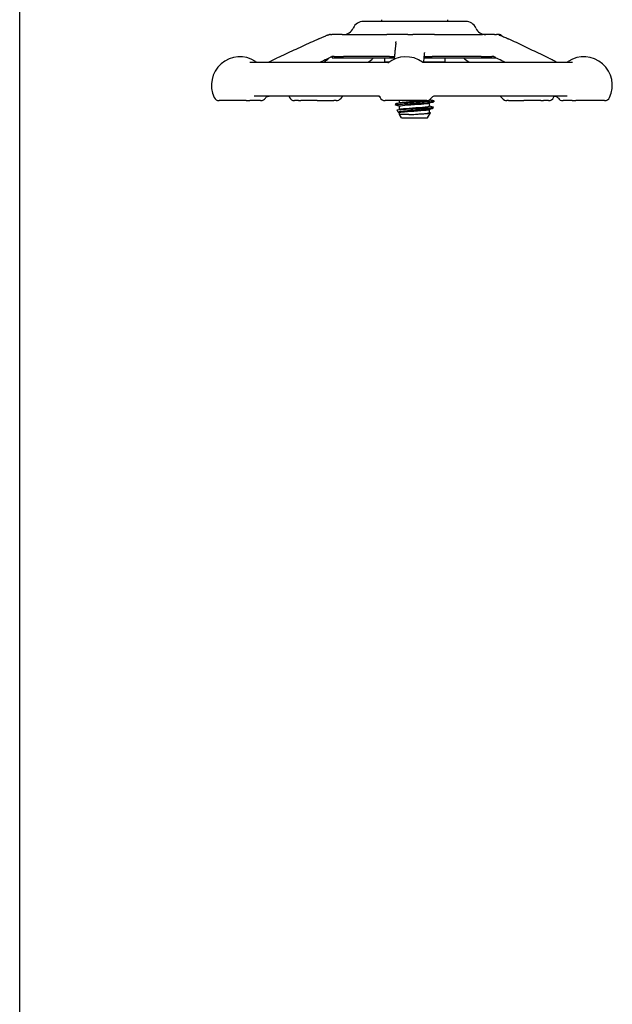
# Model space of a CAD drawing. Header units: inches. Extents: x 24 to 1128, y -74 to 748.
# Tile 516 of 557: x 656.54 to 663.29, y 564.79 to 576.01. Entities that reach past the tile are written whole.
import ezdxf

# ---------------------------------------------------------------- set-up
doc = ezdxf.new("R2010")
doc.units = ezdxf.units.IN
doc.header["$LTSCALE"] = 32
doc.header["$MEASUREMENT"] = 0
doc.layers.add('Visible (ANSI)', color=7, linetype='Continuous', lineweight=30)

msp = doc.modelspace()

# ---------------------------------------------------------------- linework, layer by layer
at = {"layer": 'Visible (ANSI)'}
for p, q in [((656.53905, 562.35132), (656.53905, 599.71141)), ((661.62238, 575.98741), (660.45575, 575.98741)), ((660.66405, 576.00741), (660.66405, 575.98741)), ((661.41405, 576.00741), (661.41405, 575.98741)), ((660.07982, 575.83741), (660.06897, 575.83741)), ((660.07982, 575.83741), (660.09526, 575.83741)), ((660.21291, 575.83741), (660.09526, 575.83741)), ((660.21291, 575.83741), (660.7242, 575.83741)), ((660.96256, 575.83741), (660.7242, 575.83741)), ((660.96256, 575.83741), (661.02119, 575.83741)), ((661.26492, 575.83741), (661.02119, 575.83741)), ((661.26492, 575.83741), (661.81307, 575.83741)), ((661.95101, 575.83741), (661.81307, 575.83741)), ((661.95101, 575.83741), (661.9718, 575.83741)), ((662.00479, 575.83741), (661.9718, 575.83741)), ((662.00479, 575.83741), (662.0078, 575.83741)), ((660.10155, 575.58725), (660.10155, 575.57179)), ((660.10155, 575.57179), (660.80745, 575.57179)), ((660.12117, 575.58741), (660.23003, 575.58741)), ((660.75195, 575.58741), (660.23003, 575.58741)), ((660.75195, 575.58741), (660.23003, 575.58741)), ((660.6953, 575.57179), (660.6953, 575.52391)), ((660.75084, 575.52391), (660.6953, 575.52391)), ((660.70981, 575.52241), (660.71269, 575.52391)), ((660.75195, 575.58741), (660.80914, 575.58741)), ((661.3828, 575.52391), (661.13998, 575.52391)), ((661.14514, 575.57179), (661.96768, 575.57179)), ((661.14681, 575.58741), (661.23956, 575.58741)), ((661.79911, 575.58741), (661.23956, 575.58741)), ((661.79911, 575.58741), (661.23956, 575.58741)), ((661.3639, 575.52391), (661.36102, 575.52241)), ((661.3828, 575.57179), (661.3828, 575.52391)), ((661.79911, 575.58741), (661.92042, 575.58741)), ((659.16055, 575.52241), (660.74124, 575.52241)), ((661.1453, 575.52241), (662.83995, 575.52241)), ((659.12046, 575.08491), (658.81209, 575.08491)), ((659.12046, 575.08491), (659.16282, 575.08491)), ((659.28178, 575.08491), (659.16282, 575.08491)), ((660.61293, 575.13741), (659.21128, 575.13741)), ((659.28178, 575.08491), (659.2872, 575.08491)), ((659.7148, 575.08491), (659.67078, 575.08491)), ((659.7148, 575.08491), (659.74341, 575.08491)), ((659.92869, 575.08491), (659.74341, 575.08491)), ((659.92869, 575.08491), (660.11775, 575.08491)), ((660.14661, 575.08491), (660.11775, 575.08491)), ((661.17755, 575.08491), (660.70322, 575.08491)), ((660.86905, 575.0611), (660.86905, 575.08491)), ((661.17755, 575.08491), (661.17763, 575.08491)), ((661.2578, 575.08402), (661.2578, 575.07217)), ((662.77798, 575.13741), (661.27527, 575.13741)), ((662.11008, 575.08491), (662.09113, 575.08491)), ((662.11008, 575.08491), (662.28643, 575.08491)), ((662.47706, 575.08491), (662.28643, 575.08491)), ((662.47706, 575.08491), (662.50891, 575.08491)), ((662.56696, 575.08491), (662.50891, 575.08491)), ((662.72952, 575.08491), (662.73127, 575.08491)), ((662.83477, 575.08491), (662.73127, 575.08491)), ((662.83477, 575.08491), (662.87538, 575.08491)), ((663.20504, 575.08491), (662.87538, 575.08491)), ((660.8203, 575.04695), (660.8203, 575.0351)), ((660.85404, 574.95223), (660.83986, 574.97787)), ((660.86905, 574.98696), (660.86905, 575.02249)), ((661.20905, 575.02249), (661.20905, 575.05802)), ((661.20905, 574.94835), (661.20905, 574.98388)), ((661.24798, 574.99549), (661.25617, 575.0103)), ((660.86905, 574.92508), (660.86905, 574.94835)), ((660.9727, 574.92508), (660.86905, 574.92508)), ((660.88988, 574.88741), (660.86905, 574.92508)), ((660.88988, 574.88741), (661.18822, 574.88741)), ((661.18822, 574.88741), (661.22031, 574.94544))]:
    msp.add_line(p, q, dxfattribs=at)
for centre, radius, start, end in [((660.45568, 575.86241), 0.125, 90, 156.421822), ((661.62242, 575.86241), 0.125, 23.578178, 90), ((660.22655, 575.96241), 0.125, 270, 336.421822), ((661.85155, 575.96241), 0.125, 203.578178, 270), ((662.0078, 575.80616), 0.03125, 30.661593, 90), ((659.04926, 575.25991), 0.325, 57.004115, 205.376934), ((659.26028, 575.58491), 0.0625, 237.004115, 270), ((659.90795, 575.25991), 0.325, 64.985169, 66.048721), ((660.94039, 575.25991), 0.325, 54.084412, 129.508636), ((662.75685, 575.58491), 0.0625, 270, 302.995885), ((662.96787, 575.25991), 0.325, 334.623066, 122.995885), ((658.81209, 575.14741), 0.0625, 205.376934, 270), ((659.28718, 575.14741), 0.0625, 270, 327.274302), ((659.90795, 575.25991), 0.325, 202.143221, 205.376934), ((659.67078, 575.14741), 0.0625, 205.376934, 270), ((660.14661, 575.14741), 0.0625, 270, 324.549457), ((660.24844, 575.07491), 0.0625, 90, 144.549457), ((660.94039, 575.25991), 0.325, 200.670713, 205.376934), ((660.70322, 575.14741), 0.0625, 205.376934, 270), ((661.17763, 575.14741), 0.0625, 270, 331.080836), ((661.9893, 575.07491), 0.0625, 35.450543, 90), ((662.09113, 575.14741), 0.0625, 215.450543, 270), ((662.56696, 575.14741), 0.0625, 270, 334.623066), ((662.32979, 575.25991), 0.325, 334.623066, 337.856402), ((662.72952, 575.14741), 0.0625, 214.46729, 270), ((663.20504, 575.14741), 0.0625, 270, 334.623066)]:
    msp.add_arc(centre, radius, start, end, dxfattribs=at)
for points, knots in [([(659.94816, 575.7897), (659.91645, 575.77513), (659.88475, 575.76055), (659.82134, 575.7314), (659.78964, 575.71682), (659.72625, 575.68765), (659.69455, 575.67306), (659.63116, 575.64389), (659.59946, 575.6293), (659.53608, 575.60011), (659.50438, 575.58552), (659.47269, 575.57092)], [0.42287225, 0.42287225, 0.42287225, 0.42287225, 0.6967656, 0.6967656, 0.97065896, 0.97065896, 1.24455231, 1.24455231, 1.51844567, 1.51844567, 1.79233902, 1.79233902, 1.79233902, 1.79233902]), ([(659.94816, 575.7897), (659.95946, 575.79489), (659.97091, 575.80012), (659.99482, 575.81075), (660.00744, 575.81623), (660.02425, 575.8232), (660.02887, 575.82508), (660.03769, 575.82852), (660.04188, 575.83009), (660.04765, 575.83205), (660.04949, 575.83264), (660.05236, 575.83349), (660.05333, 575.83377), (660.0549, 575.83419), (660.05544, 575.83433), (660.05659, 575.83463), (660.0572, 575.83478), (660.05814, 575.83501), (660.05846, 575.83509), (660.05907, 575.83523), (660.05938, 575.83531), (660.05993, 575.83543), (660.06017, 575.83549), (660.06081, 575.83564), (660.06111, 575.8357), (660.06179, 575.83586), (660.062, 575.83591), (660.06219, 575.83595), (660.06222, 575.83596), (660.06222, 575.83596)], [0, 0, 0, 0, 0.097641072, 0.097641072, 0.200146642, 0.200146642, 0.239300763, 0.239300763, 0.278646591, 0.278646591, 0.298148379, 0.298148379, 0.307905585, 0.307905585, 0.3127903, 0.3127903, 0.317711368, 0.317711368, 0.32016895, 0.32016895, 0.322641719, 0.322641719, 0.325111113, 0.325111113, 0.330090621, 0.330090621, 0.339961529, 0.339961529, 0.345501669, 0.345501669, 0.345501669, 0.345501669]), ([(660.05803, 575.83499), (660.0583, 575.8351), (660.05853, 575.8352), (660.05947, 575.83558), (660.05991, 575.83574), (660.06122, 575.8362), (660.06139, 575.83626), (660.0627, 575.83664), (660.06326, 575.83679), (660.06436, 575.83703), (660.06477, 575.8371), (660.06559, 575.83722), (660.06597, 575.83727), (660.06662, 575.83733), (660.06681, 575.83734), (660.06721, 575.83737), (660.06739, 575.83738), (660.06771, 575.83739), (660.06776, 575.83739), (660.06785, 575.8374), (660.0679, 575.8374), (660.06799, 575.8374), (660.06805, 575.8374), (660.06813, 575.8374), (660.06817, 575.83741), (660.06823, 575.83741), (660.06826, 575.83741), (660.06832, 575.83741), (660.06835, 575.83741), (660.06843, 575.83741), (660.06848, 575.83741), (660.0686, 575.83741), (660.06865, 575.83741), (660.06874, 575.83741), (660.06878, 575.83741), (660.06882, 575.83741), (660.06884, 575.83741), (660.06889, 575.83741), (660.06893, 575.83741), (660.06897, 575.83741)], [0.11779335, 0.11779335, 0.11779335, 0.11779335, 0.125396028, 0.125396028, 0.152672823, 0.152672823, 0.22590879, 0.22590879, 0.259837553, 0.259837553, 0.277093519, 0.277093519, 0.290038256, 0.290038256, 0.294893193, 0.294893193, 0.298545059, 0.298545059, 0.299175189, 0.299175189, 0.299644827, 0.299644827, 0.300118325, 0.300118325, 0.300354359, 0.300354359, 0.300591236, 0.300591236, 0.300827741, 0.300827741, 0.301305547, 0.301305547, 0.302258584, 0.302258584, 0.303198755, 0.303198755, 0.304136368, 0.304136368, 0.306750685, 0.306750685, 0.306750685, 0.306750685]), ([(660.82554, 575.73961), (660.82564, 575.74057), (660.82578, 575.7419), (660.8262, 575.74527), (660.82652, 575.7475), (660.82726, 575.75162), (660.82765, 575.75347), (660.82815, 575.75574), (660.82831, 575.75644), (660.82845, 575.7571), (660.82849, 575.75725), (660.8285, 575.75732), (660.8285, 575.75733), (660.8285, 575.75733)], [0, 0, 0, 0, 0.0188180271, 0.0188180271, 0.0424437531, 0.0424437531, 0.0633585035, 0.0633585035, 0.0765189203, 0.0765189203, 0.0837326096, 0.0837326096, 0.085554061, 0.085554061, 0.085554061, 0.085554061]), ([(662.00096, 575.83391), (662.00096, 575.83391), (662.00099, 575.8339), (662.00119, 575.83384), (662.00131, 575.83381), (662.00161, 575.83373), (662.00174, 575.83369), (662.00205, 575.83361), (662.00224, 575.83355), (662.00267, 575.83344), (662.00291, 575.83337), (662.00363, 575.83317), (662.00413, 575.83303), (662.00649, 575.83235), (662.00818, 575.83184), (662.01325, 575.83022), (662.01667, 575.82902), (662.02738, 575.82508), (662.03498, 575.82202), (662.0502, 575.81567), (662.05798, 575.8123), (662.08013, 575.80247), (662.09418, 575.79589), (662.1079, 575.78938)], [0.550231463, 0.550231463, 0.550231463, 0.550231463, 0.555732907, 0.555732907, 0.55952642, 0.55952642, 0.561423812, 0.561423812, 0.563337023, 0.563337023, 0.565252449, 0.565252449, 0.569117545, 0.569117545, 0.584439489, 0.584439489, 0.614643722, 0.614643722, 0.676078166, 0.676078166, 0.740399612, 0.740399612, 0.862737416, 0.862737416, 0.862737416, 0.862737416]), ([(662.5688, 575.5706), (662.53808, 575.5852), (662.50735, 575.59979), (662.44591, 575.62898), (662.41519, 575.64357), (662.35374, 575.67275), (662.32301, 575.68733), (662.26156, 575.7165), (662.23083, 575.73108), (662.16937, 575.76024), (662.13863, 575.77481), (662.1079, 575.78938)], [0.96010468, 0.96010468, 0.96010468, 0.96010468, 1.23399804, 1.23399804, 1.5078914, 1.5078914, 1.78178476, 1.78178476, 2.05567812, 2.05567812, 2.32957148, 2.32957148, 2.32957148, 2.32957148]), ([(660.82554, 575.73961), (660.82396, 575.72504), (660.82239, 575.71047), (660.81925, 575.68132), (660.81768, 575.66674), (660.81453, 575.63757), (660.81296, 575.62298), (660.80982, 575.59381), (660.80825, 575.57922), (660.80636, 575.56165), (660.80604, 575.55867), (660.80572, 575.5557)], [0.73329616, 0.73329616, 0.73329616, 0.73329616, 1.00718952, 1.00718952, 1.28108287, 1.28108287, 1.55497623, 1.55497623, 1.82886959, 1.82886959, 1.88472412, 1.88472412, 1.88472412, 1.88472412]), ([(659.35232, 575.52241), (659.35259, 575.52241), (659.35286, 575.52241), (659.35314, 575.52241), (659.35316, 575.52241), (659.35319, 575.52241), (659.3532, 575.52241), (659.35344, 575.52241), (659.3536, 575.52241), (659.35394, 575.52241), (659.35412, 575.52241), (659.35474, 575.52241), (659.35518, 575.52241), (659.35651, 575.52242), (659.35739, 575.52242), (659.35976, 575.52243), (659.36127, 575.52244), (659.36427, 575.52247), (659.3657, 575.52249), (659.368, 575.52255), (659.3685, 575.52257), (659.36932, 575.5226), (659.36961, 575.52261), (659.37005, 575.52263), (659.37019, 575.52263), (659.37046, 575.52265), (659.37059, 575.52265), (659.37096, 575.52267), (659.37117, 575.52269), (659.37171, 575.52272), (659.37195, 575.52274), (659.37238, 575.52277), (659.37255, 575.52279), (659.3735, 575.52288), (659.37368, 575.52291), (659.37431, 575.52302), (659.37459, 575.52308), (659.37548, 575.5233), (659.37605, 575.52345), (659.37758, 575.52398), (659.37823, 575.52422), (659.37942, 575.52471), (659.37985, 575.5249), (659.38091, 575.52537), (659.38156, 575.52568), (659.38308, 575.52642), (659.38397, 575.52688), (659.38653, 575.52822), (659.3882, 575.52913), (659.39338, 575.53197), (659.39669, 575.53379), (659.40443, 575.53792), (659.40886, 575.54023), (659.43149, 575.55176), (659.45206, 575.56142), (659.47269, 575.57092)], [0, 0, 0, 0, 0.002081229, 0.002081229, 0.002217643, 0.002217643, 0.002352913, 0.002352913, 0.004518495, 0.004518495, 0.006815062, 0.006815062, 0.012938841, 0.012938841, 0.025196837, 0.025196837, 0.045580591, 0.045580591, 0.063157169, 0.063157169, 0.067563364, 0.067563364, 0.06977046, 0.06977046, 0.070859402, 0.070859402, 0.071947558, 0.071947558, 0.07413729, 0.07413729, 0.078495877, 0.078495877, 0.08337042, 0.08337042, 0.111454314, 0.111454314, 0.13020098, 0.13020098, 0.14776646, 0.14776646, 0.156573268, 0.156573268, 0.160918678, 0.160918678, 0.166770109, 0.166770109, 0.174540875, 0.174540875, 0.189569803, 0.189569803, 0.223438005, 0.223438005, 0.26855419, 0.26855419, 0.446939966, 0.446939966, 0.446939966, 0.446939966]), ([(660.00733, 575.52241), (660.00849, 575.52317), (660.0097, 575.524), (660.01483, 575.52774), (660.01869, 575.53096), (660.02742, 575.53857), (660.03227, 575.54306), (660.04342, 575.55293), (660.05043, 575.5586), (660.05551, 575.56271)], [0.292037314, 0.292037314, 0.292037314, 0.292037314, 0.307963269, 0.307963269, 0.36147562, 0.36147562, 0.432810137, 0.432810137, 0.518710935, 0.518710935, 0.518710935, 0.518710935]), ([(660.09796, 575.58717), (660.09796, 575.58717), (660.09795, 575.58716), (660.09788, 575.58714), (660.09777, 575.5871), (660.09733, 575.58693), (660.09709, 575.58683), (660.09639, 575.58652), (660.09593, 575.5863), (660.09487, 575.58578), (660.09431, 575.5855), (660.09288, 575.58474), (660.09198, 575.58424), (660.08839, 575.58222), (660.08565, 575.58058), (660.07885, 575.57659), (660.07484, 575.5743), (660.06106, 575.56681), (660.0504, 575.56176), (660.03969, 575.55684)], [0.14183772, 0.14183772, 0.14183772, 0.14183772, 0.146079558, 0.146079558, 0.156573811, 0.156573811, 0.163607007, 0.163607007, 0.170788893, 0.170788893, 0.176838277, 0.176838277, 0.18529246, 0.18529246, 0.210053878, 0.210053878, 0.248401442, 0.248401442, 0.341016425, 0.341016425, 0.341016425, 0.341016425]), ([(660.12115, 575.58741), (660.12085, 575.58741), (660.12056, 575.58741), (660.12026, 575.58741), (660.12025, 575.58741), (660.12022, 575.58741), (660.1202, 575.58741), (660.12011, 575.58741), (660.12004, 575.58741), (660.11992, 575.58741), (660.11985, 575.58741), (660.11903, 575.58741), (660.11835, 575.58741), (660.11673, 575.58741), (660.11582, 575.58741), (660.11238, 575.5874), (660.10991, 575.58739), (660.10623, 575.58736), (660.10518, 575.58734), (660.10355, 575.58731), (660.10304, 575.5873), (660.10195, 575.58727), (660.10136, 575.58725), (660.10044, 575.58721), (660.10012, 575.58719), (660.09968, 575.58717), (660.09953, 575.58716), (660.09911, 575.58714), (660.09886, 575.58712), (660.0984, 575.58709), (660.0982, 575.58707), (660.09786, 575.58704), (660.09773, 575.58703), (660.09759, 575.58701), (660.09756, 575.58701), (660.09754, 575.58701)], [0, 0, 0, 0, 0.002309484, 0.002309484, 0.002382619, 0.002382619, 0.0025284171, 0.0025284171, 0.0031079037, 0.0031079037, 0.0037043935, 0.0037043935, 0.0110744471, 0.0110744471, 0.0208971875, 0.0208971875, 0.0483143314, 0.0483143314, 0.0589572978, 0.0589572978, 0.0635895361, 0.0635895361, 0.068304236, 0.068304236, 0.0706553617, 0.0706553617, 0.0718166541, 0.0718166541, 0.0741661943, 0.0741661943, 0.0770362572, 0.0770362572, 0.0800755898, 0.0800755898, 0.0808559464, 0.0808559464, 0.0808559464, 0.0808559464]), ([(660.57237, 575.57179), (660.57219, 575.57164), (660.57202, 575.57149), (660.56985, 575.56966), (660.56784, 575.56804), (660.56538, 575.56607), (660.5647, 575.56552), (660.56408, 575.56502)], [0.3697901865, 0.3697901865, 0.3697901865, 0.3697901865, 0.371993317, 0.371993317, 0.3970575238, 0.3970575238, 0.4080566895, 0.4080566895, 0.4080566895, 0.4080566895]), ([(660.74124, 575.52241), (660.74465, 575.52241), (660.74707, 575.52274), (660.74924, 575.52312), (660.7496, 575.52319), (660.74994, 575.52326)], [0, 0, 0, 0, 0.0230186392, 0.0230186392, 0.0282285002, 0.0282285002, 0.0282285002, 0.0282285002]), ([(661.12747, 575.52567), (661.12815, 575.52538), (661.12923, 575.52494), (661.13264, 575.52392), (661.13481, 575.52335), (661.13997, 575.52264), (661.14237, 575.52241), (661.1453, 575.52241)], [0.5227954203, 0.5227954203, 0.5227954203, 0.5227954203, 0.5453702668, 0.5453702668, 0.565399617, 0.565399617, 0.5779614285, 0.5779614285, 0.5779614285, 0.5779614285]), ([(661.14893, 575.60692), (661.14719, 575.5908), (661.14545, 575.57467), (661.14242, 575.54659), (661.14113, 575.53464), (661.13984, 575.52269)], [0.771603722, 0.771603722, 0.771603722, 0.771603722, 1.074742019, 1.074742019, 1.299248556, 1.299248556, 1.299248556, 1.299248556]), ([(661.15086, 575.63293), (661.15086, 575.63293), (661.15086, 575.63293), (661.15086, 575.63291), (661.15084, 575.63272), (661.15078, 575.63181), (661.15073, 575.63086), (661.15058, 575.62835), (661.15049, 575.62668), (661.15026, 575.62278), (661.15011, 575.62052), (661.14975, 575.61543), (661.14951, 575.61254), (661.14917, 575.60914), (661.14908, 575.60832), (661.14898, 575.60736), (661.14895, 575.60713), (661.14893, 575.60692)], [0.395052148, 0.395052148, 0.395052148, 0.395052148, 0.395584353, 0.395584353, 0.405250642, 0.405250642, 0.421321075, 0.421321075, 0.442620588, 0.442620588, 0.471004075, 0.471004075, 0.508904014, 0.508904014, 0.521535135, 0.521535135, 0.525741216, 0.525741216, 0.525741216, 0.525741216]), ([(661.60719, 575.56263), (661.60493, 575.56423), (661.60206, 575.56622), (661.59766, 575.56947), (661.59614, 575.57062), (661.59464, 575.57179)], [0, 0, 0, 0, 0.033112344, 0.033112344, 0.050501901, 0.050501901, 0.050501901, 0.050501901]), ([(661.94113, 575.58726), (661.94089, 575.58727), (661.94066, 575.58727), (661.93974, 575.5873), (661.93909, 575.58731), (661.93776, 575.58734), (661.93709, 575.58735), (661.93461, 575.58738), (661.93288, 575.58739), (661.92947, 575.5874), (661.92779, 575.58741), (661.92528, 575.58741), (661.92444, 575.58741), (661.92296, 575.58741), (661.92233, 575.58741), (661.92156, 575.58741), (661.92147, 575.58741), (661.92136, 575.58741), (661.92134, 575.58741), (661.9213, 575.58741), (661.92127, 575.58741), (661.92124, 575.58741), (661.92123, 575.58741), (661.92096, 575.58741), (661.92069, 575.58741), (661.92043, 575.58741)], [0.2872812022, 0.2872812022, 0.2872812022, 0.2872812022, 0.2890649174, 0.2890649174, 0.2943712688, 0.2943712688, 0.3003360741, 0.3003360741, 0.3169538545, 0.3169538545, 0.3333826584, 0.3333826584, 0.3415798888, 0.3415798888, 0.3477304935, 0.3477304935, 0.3485002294, 0.3485002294, 0.3486639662, 0.3486639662, 0.3488290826, 0.3488290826, 0.3489130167, 0.3489130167, 0.3511479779, 0.3511479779, 0.3511479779, 0.3511479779]), ([(661.99641, 575.55715), (661.98469, 575.56271), (661.97323, 575.56843), (661.95829, 575.57725), (661.95438, 575.57966), (661.94897, 575.58291), (661.94749, 575.58379), (661.94496, 575.58525), (661.94387, 575.58585), (661.94231, 575.58667), (661.94175, 575.58696), (661.94072, 575.58746), (661.94028, 575.58766), (661.9397, 575.58791), (661.93952, 575.58798), (661.93932, 575.58806), (661.93929, 575.58807), (661.93929, 575.58807)], [0, 0, 0, 0, 0.104741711, 0.104741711, 0.140935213, 0.140935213, 0.154491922, 0.154491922, 0.164716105, 0.164716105, 0.171023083, 0.171023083, 0.178491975, 0.178491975, 0.185464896, 0.185464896, 0.191706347, 0.191706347, 0.191706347, 0.191706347]), ([(662.5688, 575.5706), (662.58617, 575.56235), (662.60337, 575.55401), (662.62434, 575.54287), (662.62944, 575.54008), (662.63851, 575.53498), (662.64254, 575.53265), (662.64934, 575.52878), (662.65194, 575.52733), (662.65576, 575.52541), (662.65702, 575.52482), (662.6589, 575.524), (662.65962, 575.52371), (662.66077, 575.52327), (662.66123, 575.52312), (662.66227, 575.52278), (662.66263, 575.52268), (662.66285, 575.52263)], [0, 0, 0, 0, 0.154973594, 0.154973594, 0.206362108, 0.206362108, 0.244918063, 0.244918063, 0.267457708, 0.267457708, 0.278225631, 0.278225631, 0.286083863, 0.286083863, 0.293892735, 0.293892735, 0.308588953, 0.308588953, 0.308588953, 0.308588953]), ([(662.66234, 575.52266), (662.66234, 575.52266), (662.66237, 575.52266), (662.66259, 575.52264), (662.66272, 575.52263), (662.66312, 575.52261), (662.66324, 575.52261), (662.66346, 575.5226), (662.66354, 575.5226), (662.66372, 575.52259), (662.66382, 575.52259), (662.66404, 575.52258), (662.66416, 575.52257), (662.6644, 575.52257), (662.66453, 575.52256), (662.66491, 575.52255), (662.66518, 575.52254), (662.66592, 575.52252), (662.66638, 575.52251), (662.66855, 575.52247), (662.66998, 575.52246), (662.67302, 575.52243), (662.67459, 575.52243), (662.67713, 575.52242), (662.67811, 575.52242), (662.6796, 575.52241), (662.68009, 575.52241), (662.68099, 575.52241), (662.68135, 575.52241), (662.68186, 575.52241), (662.68191, 575.52241), (662.68198, 575.52241), (662.68198, 575.52241), (662.682, 575.52241), (662.68201, 575.52241), (662.68226, 575.52241), (662.68249, 575.52241), (662.68273, 575.52241)], [0.3782575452, 0.3782575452, 0.3782575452, 0.3782575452, 0.3866577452, 0.3866577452, 0.3925541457, 0.3925541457, 0.3944966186, 0.3944966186, 0.3954660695, 0.3954660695, 0.3964378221, 0.3964378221, 0.3974115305, 0.3974115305, 0.3983847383, 0.3983847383, 0.400350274, 0.400350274, 0.4042745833, 0.4042745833, 0.4199695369, 0.4199695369, 0.4387540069, 0.4387540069, 0.4507677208, 0.4507677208, 0.4567742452, 0.4567742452, 0.4612834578, 0.4612834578, 0.4617697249, 0.4617697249, 0.461830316, 0.461830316, 0.4618912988, 0.4618912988, 0.4637273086, 0.4637273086, 0.4637273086, 0.4637273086]), ([(659.33976, 575.11362), (659.34258, 575.118), (659.3456, 575.12141), (659.3516, 575.12695), (659.35459, 575.12909), (659.36042, 575.13252), (659.36327, 575.13381), (659.36876, 575.13575), (659.3714, 575.13641), (659.37641, 575.13724), (659.37879, 575.13741), (659.381, 575.13741)], [0.679008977, 0.679008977, 0.679008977, 0.679008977, 0.716290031, 0.716290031, 0.753571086, 0.753571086, 0.79085214, 0.79085214, 0.828133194, 0.828133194, 0.865414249, 0.865414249, 0.865414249, 0.865414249]), ([(660.64397, 575.12665), (660.64391, 575.1267), (660.64384, 575.12676), (660.64241, 575.12799), (660.64037, 575.12958), (660.63402, 575.13309), (660.62962, 575.13503), (660.62061, 575.13696), (660.61688, 575.13741), (660.61293, 575.13741)], [0.4166670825, 0.4166670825, 0.4166670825, 0.4166670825, 0.4183811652, 0.4183811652, 0.4512703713, 0.4512703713, 0.4846744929, 0.4846744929, 0.5041533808, 0.5041533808, 0.5041533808, 0.5041533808]), ([(661.25288, 575.08645), (661.2586, 575.08495), (661.2593, 575.08345), (661.25443, 575.08195), (661.24324, 575.07849), (661.20285, 575.07504), (661.14721, 575.07159), (661.09178, 575.06815), (661.02228, 575.06471), (660.96254, 575.06127), (660.90298, 575.05784), (660.85424, 575.05441), (660.83294, 575.05098), (660.8246, 575.04964), (660.82053, 575.0483), (660.82061, 575.04695)], [-28.47996288, -28.47996288, -28.47996288, -28.47996288, -28.09855277, -28.09855277, -28.09855277, -27.22073235, -27.22073235, -27.22073235, -26.34618961, -26.34618961, -26.34618961, -25.47436069, -25.47436069, -25.47436069, -25.13274123, -25.13274123, -25.13274123, -25.13274123]), ([(660.87518, 575.06265), (660.88234, 575.06457), (660.89574, 575.06648), (660.91449, 575.06839), (660.9505, 575.07206), (661.00538, 575.07574), (661.05796, 575.07941), (661.08423, 575.08124), (661.10961, 575.08308), (661.13174, 575.08491)], [25.39495151, 25.39495151, 25.39495151, 25.39495151, 25.88120123, 25.88120123, 25.88120123, 26.81500619, 26.81500619, 26.81500619, 27.28146626, 27.28146626, 27.28146626, 27.28146626]), ([(661.27527, 575.13741), (661.26866, 575.13741), (661.26258, 575.13626), (661.25187, 575.13282), (661.24755, 575.13047), (661.24075, 575.12604), (661.23843, 575.12397), (661.23508, 575.1207), (661.23407, 575.11947), (661.23264, 575.11765), (661.23231, 575.11713), (661.23221, 575.11696), (661.23221, 575.11696), (661.23221, 575.11696)], [0, 0, 0, 0, 0.01956218, 0.01956218, 0.042143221, 0.042143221, 0.066897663, 0.066897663, 0.091714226, 0.091714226, 0.119371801, 0.119371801, 0.119413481, 0.119413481, 0.119413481, 0.119413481]), ([(662.63032, 575.13741), (662.63313, 575.13741), (662.63615, 575.1372), (662.64253, 575.13616), (662.64589, 575.13534), (662.65276, 575.1329), (662.65628, 575.13128), (662.66315, 575.12717), (662.6665, 575.12468), (662.6727, 575.11889), (662.67554, 575.1156), (662.67799, 575.11204)], [0, 0, 0, 0, 0.020730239, 0.020730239, 0.041460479, 0.041460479, 0.062190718, 0.062190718, 0.082920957, 0.082920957, 0.103651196, 0.103651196, 0.103651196, 0.103651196]), ([(660.82497, 575.03267), (660.82332, 575.0331), (660.8221, 575.03352), (660.82133, 575.03395), (660.81513, 575.0374), (660.83857, 575.04085), (660.88356, 575.0443), (660.92854, 575.04775), (660.99422, 575.0512), (661.05794, 575.05465), (661.12166, 575.0581), (661.1822, 575.06155), (661.21869, 575.065), (661.24396, 575.06739), (661.25737, 575.06978), (661.25756, 575.07217)], [18.64392693, 18.64392693, 18.64392693, 18.64392693, 18.75246912, 18.75246912, 18.75246912, 19.62966474, 19.62966474, 19.62966474, 20.50680644, 20.50680644, 20.50680644, 21.38389434, 21.38389434, 21.38389434, 21.99114858, 21.99114858, 21.99114858, 21.99114858]), ([(660.83986, 574.97787), (660.83927, 574.97894), (660.84191, 574.98001), (660.855, 574.98242), (660.86722, 574.98376), (660.90018, 574.98645), (660.92068, 574.98778), (660.96743, 574.99047), (660.99327, 574.9918), (661.04701, 574.99449), (661.07439, 574.99582), (661.1271, 574.99851), (661.15189, 574.99984), (661.19555, 575.00253), (661.21393, 575.00387), (661.24171, 575.00656), (661.25074, 575.00789), (661.25734, 575.0103), (661.25676, 575.01137), (661.25273, 575.01243)], [-1.82945707, -1.82945707, -1.82945707, -1.82945707, -1.67073605, -1.67073605, -1.46944503, -1.46944503, -1.26599575, -1.26599575, -1.06038864, -1.06038864, -0.8526241, -0.8526241, -0.64270256, -0.64270256, -0.43062442, -0.43062442, -0.2163901, -0.2163901, -0.04412334, -0.04412334, -0.04412334, -0.04412334]), ([(661.24798, 574.99549), (661.24787, 574.99528), (661.24768, 574.99507), (661.2452, 574.99308), (661.23777, 574.9913), (661.21337, 574.98771), (661.19676, 574.98593), (661.1566, 574.98234), (661.13354, 574.98057), (661.08406, 574.97698), (661.05816, 574.9752), (661.00698, 574.97161), (660.98218, 574.96983), (660.93695, 574.96624), (660.9169, 574.96447), (660.88418, 574.96088), (660.87171, 574.9591), (660.85597, 574.95551), (660.85271, 574.95373), (660.85513, 574.95091), (660.8575, 574.94989), (660.86133, 574.94887)], [-2.47132295, -2.47132295, -2.47132295, -2.47132295, -2.44714253, -2.44714253, -2.24173481, -2.24173481, -2.03918578, -2.03918578, -1.83949606, -1.83949606, -1.64266629, -1.64266629, -1.44869709, -1.44869709, -1.25758909, -1.25758909, -1.06934294, -1.06934294, -0.88395925, -0.88395925, -0.77975748, -0.77975748, -0.77975748, -0.77975748]), ([(660.86915, 575.02249), (660.8691, 575.0231), (660.86974, 575.02372), (660.87112, 575.02433), (660.87935, 575.02801), (660.91354, 575.03168), (660.96048, 575.03535), (661.00743, 575.03903), (661.06599, 575.0427), (661.11357, 575.04638), (661.15711, 575.04974), (661.19048, 575.0531), (661.20322, 575.05646)], [18.84955592, 18.84955592, 18.84955592, 18.84955592, 19.00565528, 19.00565528, 19.00565528, 19.93990619, 19.93990619, 19.93990619, 20.87409597, 20.87409597, 20.87409597, 21.72893829, 21.72893829, 21.72893829, 21.72893829]), ([(660.8691, 574.94835), (660.86933, 574.95162), (660.88975, 574.9549), (660.92464, 574.95817), (660.96381, 574.96185), (661.02027, 574.96552), (661.07221, 574.9692), (661.12415, 574.97288), (661.17031, 574.97655), (661.19287, 574.98023), (661.19715, 574.98093), (661.20057, 574.98163), (661.20312, 574.98232)], [12.56637061, 12.56637061, 12.56637061, 12.56637061, 13.39885666, 13.39885666, 13.39885666, 14.3334779, 14.3334779, 14.3334779, 15.26803699, 15.26803699, 15.26803699, 15.44575299, 15.44575299, 15.44575299, 15.44575299]), ([(660.87505, 574.98851), (660.87836, 574.98942), (660.88312, 574.99033), (660.88932, 574.99124), (660.91439, 574.99491), (660.96239, 574.99859), (661.01478, 575.00226), (661.06718, 575.00594), (661.1227, 575.00961), (661.15992, 575.01329), (661.191, 575.01635), (661.20869, 575.01942), (661.20896, 575.02249)], [19.1117662, 19.1117662, 19.1117662, 19.1117662, 19.34287582, 19.34287582, 19.34287582, 20.27710465, 20.27710465, 20.27710465, 21.21127241, 21.21127241, 21.21127241, 21.99114858, 21.99114858, 21.99114858, 21.99114858]), ([(660.9727, 574.92508), (661.02146, 574.92876), (661.07993, 574.93243), (661.12553, 574.93611), (661.17112, 574.93979), (661.20273, 574.94346), (661.20816, 574.94714), (661.20875, 574.94754), (661.20903, 574.94795), (661.209, 574.94835)], [13.73621099, 13.73621099, 13.73621099, 13.73621099, 14.67080978, 14.67080978, 14.67080978, 15.60534648, 15.60534648, 15.60534648, 15.70796327, 15.70796327, 15.70796327, 15.70796327]), ([(660.9727, 574.92508), (660.99127, 574.92633), (661.01125, 574.92755), (661.05418, 574.93013), (661.0768, 574.93146), (661.12002, 574.93416), (661.14016, 574.93549), (661.17524, 574.93818), (661.18976, 574.93951), (661.21114, 574.9422), (661.21769, 574.94353), (661.2213, 574.94591), (661.22011, 574.94694), (661.21626, 574.94797)], [-4.2480515, -4.2480515, -4.2480515, -4.2480515, -4.09092164, -4.09092164, -3.91772748, -3.91772748, -3.74236935, -3.74236935, -3.5648477, -3.5648477, -3.38516298, -3.38516298, -3.24537133, -3.24537133, -3.24537133, -3.24537133])]:
    msp.add_open_spline(points, degree=3, knots=knots, dxfattribs=at)
for points in [[(660.03969, 575.55684), (660.01473, 575.54536), (659.98977, 575.53389), (659.96481, 575.52241)], [(660.05551, 575.56271), (660.05716, 575.56405), (660.05882, 575.56539), (660.06047, 575.56673)], [(660.51139, 575.52241), (660.52896, 575.53662), (660.54652, 575.55082), (660.56408, 575.56502)], [(661.60719, 575.56263), (661.62611, 575.54923), (661.64502, 575.53582), (661.66394, 575.52241)], [(662.06966, 575.52241), (662.04525, 575.534), (662.02083, 575.54557), (661.99641, 575.55715)], [(661.21426, 575.09678), (661.22724, 575.09332), (661.24021, 575.08988), (661.25319, 575.08645)], [(660.82491, 575.04938), (660.84157, 575.05378), (660.85822, 575.0582), (660.87486, 575.06265)], [(660.86905, 575.02095), (660.85435, 575.02488), (660.83963, 575.02878), (660.82491, 575.03267)], [(660.84359, 574.98018), (660.85402, 574.98295), (660.86444, 574.98572), (660.87486, 574.98851)], [(661.25319, 575.06974), (661.23654, 575.06534), (661.21988, 575.06092), (661.20324, 575.05646)], [(661.24149, 574.9925), (661.22873, 574.98913), (661.21598, 574.98574), (661.20324, 574.98232)], [(661.20905, 575.02403), (661.22361, 575.02014), (661.23817, 575.01628), (661.25273, 575.01243)], [(660.86905, 574.94681), (660.86648, 574.9475), (660.86391, 574.94818), (660.86133, 574.94887)], [(661.20905, 574.94989), (661.21146, 574.94925), (661.21386, 574.94861), (661.21626, 574.94797)]]:
    msp.add_open_spline(points, degree=3, dxfattribs=at)

doc.saveas('drawing.dxf')
